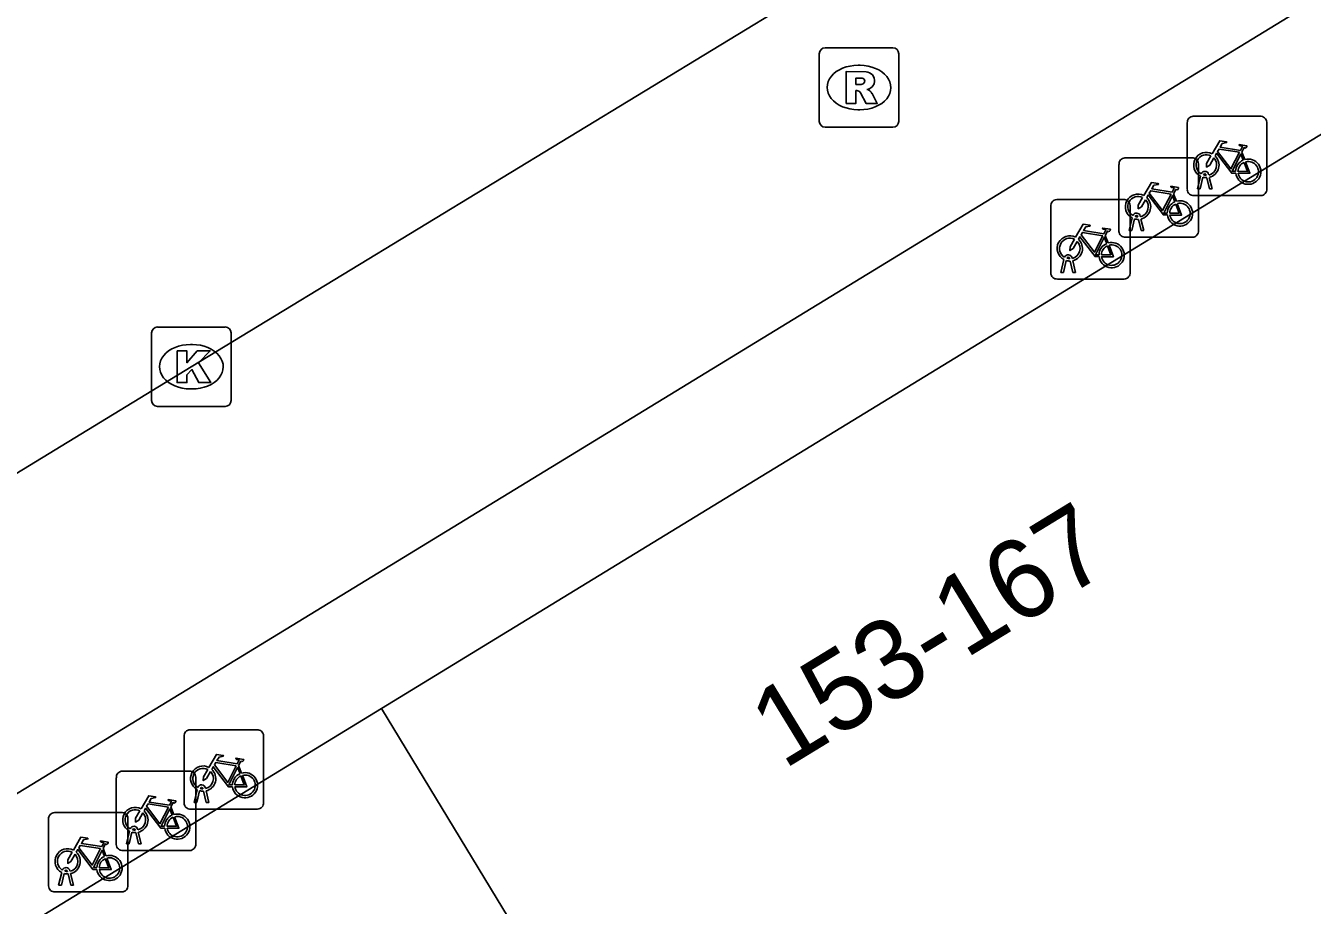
# Model space of a CAD drawing. Extents: x 159888 to 160757, y 384031 to 384746.
# Drawn here: x 160114.26 to 160130.45, y 384604.42 to 384615.49 of the extents above; entities that cross this region are included whole.
import ezdxf

# ---------------------------------------------------------------- set-up
doc = ezdxf.new("R2010")
doc.units = 0
for name, color, linetype in [('IMGEO_Fietsenrek', 7, 'Continuous'), ('IMGEO_Kolk', 7, 'Continuous'), ('IMGEO_Pand', 7, 'Continuous'), ('IMGEO_Pand_nummerreeks', 7, 'Continuous'), ('IMGEO_Rioolput', 7, 'Continuous'), ('IMGEO_Voetpad_open', 7, 'Continuous')]:
    doc.layers.add(name, color=color, linetype=linetype)

msp = doc.modelspace()

# ---------------------------------------------------------------- linework, layer by layer
at = {"layer": 'IMGEO_Fietsenrek'}
for p, q in [((160128.88, 384613.43), (160128.88, 384614.271)), ((160128.88, 384614.271), (160128.88, 384613.43)), ((160128.955, 384614.355), (160129.796, 384614.355)), ((160129.796, 384614.355), (160128.955, 384614.355)), ((160129.88, 384614.28), (160129.88, 384613.439)), ((160129.88, 384613.439), (160129.88, 384614.28)), ((160129.567, 384613.904), (160129.603, 384613.809)), ((160128.02, 384612.905), (160128.02, 384613.746)), ((160128.02, 384613.746), (160128.02, 384612.905)), ((160128.095, 384613.83), (160128.936, 384613.83)), ((160128.936, 384613.83), (160128.095, 384613.83)), ((160129.02, 384613.755), (160129.02, 384612.914)), ((160129.02, 384612.914), (160129.02, 384613.755)), ((160129.007, 384613.439), (160129.046, 384613.599)), ((160129.076, 384613.587), (160129.041, 384613.439)), ((160129.118, 384613.611), (160129.117, 384613.615)), ((160129.159, 384613.439), (160129.125, 384613.581)), ((160129.149, 384613.622), (160129.15, 384613.615)), ((160129.157, 384613.585), (160129.192, 384613.439)), ((160129.041, 384613.439), (160129.007, 384613.439)), ((160129.192, 384613.439), (160129.159, 384613.439)), ((160127.236, 384613.305), (160128.077, 384613.305)), ((160128.077, 384613.305), (160127.236, 384613.305)), ((160128.707, 384613.379), (160128.743, 384613.284)), ((160129.805, 384613.355), (160128.964, 384613.355)), ((160128.964, 384613.355), (160129.805, 384613.355)), ((160127.161, 384612.38), (160127.161, 384613.221)), ((160127.161, 384613.221), (160127.161, 384612.38)), ((160128.161, 384613.23), (160128.161, 384612.389)), ((160128.161, 384612.389), (160128.161, 384613.23)), ((160128.289, 384613.097), (160128.29, 384613.09)), ((160128.147, 384612.914), (160128.186, 384613.074)), ((160128.216, 384613.062), (160128.181, 384612.914)), ((160128.258, 384613.086), (160128.257, 384613.09)), ((160128.299, 384612.914), (160128.265, 384613.056)), ((160128.297, 384613.06), (160128.332, 384612.914)), ((160127.848, 384612.854), (160127.884, 384612.759)), ((160128.945, 384612.83), (160128.104, 384612.83)), ((160128.104, 384612.83), (160128.945, 384612.83)), ((160128.181, 384612.914), (160128.147, 384612.914)), ((160128.332, 384612.914), (160128.299, 384612.914)), ((160127.288, 384612.389), (160127.327, 384612.549)), ((160127.357, 384612.537), (160127.322, 384612.389)), ((160127.399, 384612.561), (160127.398, 384612.565)), ((160127.44, 384612.389), (160127.406, 384612.531)), ((160127.43, 384612.572), (160127.431, 384612.565)), ((160127.438, 384612.535), (160127.473, 384612.389)), ((160128.086, 384612.305), (160127.245, 384612.305)), ((160127.245, 384612.305), (160128.086, 384612.305)), ((160127.322, 384612.389), (160127.288, 384612.389)), ((160127.473, 384612.389), (160127.44, 384612.389)), ((160116.327, 384606.631), (160117.168, 384606.631)), ((160117.168, 384606.631), (160116.327, 384606.631)), ((160116.252, 384605.706), (160116.252, 384606.547)), ((160116.252, 384606.547), (160116.252, 384605.706)), ((160117.252, 384606.556), (160117.252, 384605.715)), ((160117.252, 384605.715), (160117.252, 384606.556)), ((160116.939, 384606.18), (160116.975, 384606.085)), ((160115.399, 384605.185), (160115.399, 384606.026)), ((160115.399, 384606.026), (160115.399, 384605.185)), ((160115.474, 384606.11), (160116.315, 384606.11)), ((160116.315, 384606.11), (160115.474, 384606.11)), ((160116.399, 384606.035), (160116.399, 384605.194)), ((160116.399, 384605.194), (160116.399, 384606.035)), ((160116.379, 384605.715), (160116.418, 384605.875)), ((160116.448, 384605.863), (160116.413, 384605.715)), ((160116.49, 384605.887), (160116.489, 384605.891)), ((160116.531, 384605.715), (160116.497, 384605.857)), ((160116.521, 384605.898), (160116.522, 384605.891)), ((160116.529, 384605.861), (160116.564, 384605.715)), ((160116.086, 384605.659), (160116.122, 384605.564)), ((160116.413, 384605.715), (160116.379, 384605.715)), ((160116.564, 384605.715), (160116.531, 384605.715)), ((160114.546, 384604.664), (160114.546, 384605.505)), ((160114.546, 384605.505), (160114.546, 384604.664)), ((160114.621, 384605.589), (160115.462, 384605.589)), ((160115.462, 384605.589), (160114.621, 384605.589)), ((160115.546, 384605.514), (160115.546, 384604.673)), ((160115.546, 384604.673), (160115.546, 384605.514)), ((160117.177, 384605.631), (160116.336, 384605.631)), ((160116.336, 384605.631), (160117.177, 384605.631)), ((160115.526, 384605.194), (160115.565, 384605.354)), ((160115.595, 384605.342), (160115.56, 384605.194)), ((160115.637, 384605.366), (160115.636, 384605.37)), ((160115.678, 384605.194), (160115.644, 384605.336)), ((160115.668, 384605.377), (160115.669, 384605.37)), ((160115.676, 384605.34), (160115.711, 384605.194)), ((160115.56, 384605.194), (160115.526, 384605.194)), ((160115.711, 384605.194), (160115.678, 384605.194)), ((160115.233, 384605.138), (160115.269, 384605.043)), ((160116.324, 384605.11), (160115.483, 384605.11)), ((160115.483, 384605.11), (160116.324, 384605.11)), ((160114.673, 384604.673), (160114.712, 384604.833)), ((160114.784, 384604.845), (160114.783, 384604.849)), ((160114.815, 384604.856), (160114.816, 384604.849)), ((160114.707, 384604.673), (160114.673, 384604.673)), ((160114.742, 384604.821), (160114.707, 384604.673)), ((160114.825, 384604.673), (160114.791, 384604.815)), ((160114.823, 384604.819), (160114.858, 384604.673)), ((160114.858, 384604.673), (160114.825, 384604.673)), ((160115.471, 384604.589), (160114.63, 384604.589)), ((160114.63, 384604.589), (160115.471, 384604.589))]:
    msp.add_line(p, q, dxfattribs=at)
for points in [[(160129.193, 384613.881), (160129.288, 384614.045), (160129.374, 384614.031), (160129.376, 384614.022), (160129.32, 384614.011), (160129.293, 384613.966), (160129.549, 384613.925)], [(160129.536, 384613.9), (160129.279, 384613.941), (160129.262, 384613.912), (160129.429, 384613.692), (160129.536, 384613.9)], [(160129.549, 384613.925), (160129.574, 384613.974), (160129.568, 384613.978), (160129.545, 384613.982), (160129.533, 384613.989), (160129.532, 384613.992), (160129.534, 384613.997), (160129.629, 384613.982), (160129.631, 384613.972), (160129.621, 384613.959), (160129.609, 384613.953), (160129.595, 384613.959), (160129.567, 384613.904)], [(160129.214, 384613.829), (160129.162, 384613.739), (160129.122, 384613.714), (160129.123, 384613.761), (160129.178, 384613.855)], [(160129.489, 384613.637), (160129.439, 384613.637), (160129.248, 384613.888), (160129.229, 384613.856)], [(160129.584, 384613.802), (160129.554, 384613.879), (160129.445, 384613.661), (160129.488, 384613.661)], [(160129.518, 384613.661), (160129.638, 384613.66), (160129.594, 384613.774)], [(160129.614, 384613.781), (160129.669, 384613.636), (160129.519, 384613.636)], [(160128.333, 384613.356), (160128.428, 384613.52), (160128.514, 384613.506), (160128.516, 384613.497), (160128.46, 384613.486), (160128.433, 384613.441), (160128.689, 384613.4)], [(160128.676, 384613.375), (160128.419, 384613.416), (160128.402, 384613.387), (160128.569, 384613.167), (160128.676, 384613.375)], [(160128.689, 384613.4), (160128.714, 384613.449), (160128.708, 384613.453), (160128.685, 384613.457), (160128.673, 384613.464), (160128.672, 384613.467), (160128.674, 384613.472), (160128.769, 384613.457), (160128.771, 384613.447), (160128.761, 384613.434), (160128.749, 384613.428), (160128.735, 384613.434), (160128.707, 384613.379)], [(160128.354, 384613.304), (160128.302, 384613.214), (160128.262, 384613.189), (160128.263, 384613.236), (160128.318, 384613.33)], [(160128.629, 384613.112), (160128.579, 384613.112), (160128.388, 384613.363), (160128.369, 384613.331)], [(160128.724, 384613.277), (160128.694, 384613.354), (160128.585, 384613.136), (160128.628, 384613.136)], [(160128.754, 384613.256), (160128.809, 384613.111), (160128.659, 384613.111)], [(160128.658, 384613.136), (160128.778, 384613.135), (160128.734, 384613.249)], [(160127.474, 384612.831), (160127.569, 384612.995), (160127.655, 384612.981), (160127.657, 384612.972), (160127.601, 384612.961), (160127.574, 384612.916), (160127.83, 384612.875)], [(160127.83, 384612.875), (160127.855, 384612.924), (160127.849, 384612.928), (160127.826, 384612.932), (160127.814, 384612.939), (160127.813, 384612.942), (160127.815, 384612.947), (160127.91, 384612.932), (160127.912, 384612.922), (160127.902, 384612.909), (160127.89, 384612.903), (160127.876, 384612.909), (160127.848, 384612.854)], [(160127.495, 384612.779), (160127.443, 384612.689), (160127.403, 384612.664), (160127.404, 384612.711), (160127.459, 384612.805)], [(160127.77, 384612.587), (160127.72, 384612.587), (160127.529, 384612.838), (160127.51, 384612.806)], [(160127.817, 384612.85), (160127.56, 384612.891), (160127.543, 384612.862), (160127.71, 384612.642), (160127.817, 384612.85)], [(160127.865, 384612.752), (160127.835, 384612.829), (160127.726, 384612.611), (160127.769, 384612.611)], [(160127.799, 384612.611), (160127.919, 384612.61), (160127.875, 384612.724)], [(160127.895, 384612.731), (160127.95, 384612.586), (160127.8, 384612.586)], [(160116.565, 384606.157), (160116.66, 384606.321), (160116.746, 384606.307), (160116.748, 384606.298), (160116.692, 384606.287), (160116.665, 384606.242), (160116.921, 384606.201)], [(160116.586, 384606.105), (160116.534, 384606.015), (160116.494, 384605.99), (160116.495, 384606.037), (160116.55, 384606.131)], [(160116.861, 384605.913), (160116.811, 384605.913), (160116.62, 384606.164), (160116.601, 384606.132)], [(160116.908, 384606.176), (160116.651, 384606.217), (160116.634, 384606.188), (160116.801, 384605.968), (160116.908, 384606.176)], [(160116.956, 384606.078), (160116.926, 384606.155), (160116.817, 384605.937), (160116.86, 384605.937)], [(160116.921, 384606.201), (160116.946, 384606.25), (160116.94, 384606.254), (160116.917, 384606.258), (160116.905, 384606.265), (160116.904, 384606.268), (160116.906, 384606.273), (160117.001, 384606.258), (160117.003, 384606.248), (160116.993, 384606.235), (160116.981, 384606.229), (160116.967, 384606.235), (160116.939, 384606.18)], [(160116.89, 384605.937), (160117.01, 384605.936), (160116.966, 384606.05)], [(160116.986, 384606.057), (160117.041, 384605.912), (160116.891, 384605.912)], [(160115.712, 384605.636), (160115.807, 384605.8), (160115.893, 384605.786), (160115.895, 384605.777), (160115.839, 384605.766), (160115.812, 384605.721), (160116.068, 384605.68)], [(160116.008, 384605.392), (160115.958, 384605.392), (160115.767, 384605.643), (160115.748, 384605.611)], [(160116.055, 384605.655), (160115.798, 384605.696), (160115.781, 384605.667), (160115.948, 384605.447), (160116.055, 384605.655)], [(160116.068, 384605.68), (160116.093, 384605.729), (160116.087, 384605.733), (160116.064, 384605.737), (160116.052, 384605.744), (160116.051, 384605.747), (160116.053, 384605.752), (160116.148, 384605.737), (160116.15, 384605.727), (160116.14, 384605.714), (160116.128, 384605.708), (160116.114, 384605.714), (160116.086, 384605.659)], [(160115.733, 384605.584), (160115.681, 384605.494), (160115.641, 384605.469), (160115.642, 384605.516), (160115.697, 384605.61)], [(160116.103, 384605.557), (160116.073, 384605.634), (160115.964, 384605.416), (160116.007, 384605.416)], [(160116.037, 384605.416), (160116.157, 384605.415), (160116.113, 384605.529)], [(160116.133, 384605.536), (160116.188, 384605.391), (160116.038, 384605.391)], [(160114.859, 384605.115), (160114.954, 384605.279), (160115.04, 384605.265), (160115.042, 384605.256), (160114.986, 384605.245), (160114.959, 384605.2), (160115.215, 384605.159)], [(160115.202, 384605.134), (160114.945, 384605.175), (160114.928, 384605.146), (160115.095, 384604.926), (160115.202, 384605.134)], [(160115.215, 384605.159), (160115.24, 384605.208), (160115.234, 384605.212), (160115.211, 384605.216), (160115.199, 384605.223), (160115.198, 384605.226), (160115.2, 384605.231), (160115.295, 384605.216), (160115.297, 384605.206), (160115.287, 384605.193), (160115.275, 384605.187), (160115.261, 384605.193), (160115.233, 384605.138)], [(160114.88, 384605.063), (160114.828, 384604.973), (160114.788, 384604.948), (160114.789, 384604.995), (160114.844, 384605.089)], [(160115.155, 384604.871), (160115.105, 384604.871), (160114.914, 384605.122), (160114.895, 384605.09)], [(160115.25, 384605.036), (160115.22, 384605.113), (160115.111, 384604.895), (160115.154, 384604.895)], [(160115.184, 384604.895), (160115.304, 384604.894), (160115.26, 384605.008)], [(160115.28, 384605.015), (160115.335, 384604.87), (160115.185, 384604.87)]]:
    msp.add_lwpolyline(points, dxfattribs=at)
for centre, radius, start, end in [((160128.958, 384614.277), 0.0779, 92.4484, 184.2845), ((160128.958, 384614.277), 0.0779, 92.4484, 184.2845), ((160129.802, 384614.277), 0.0779, 2.4484, 94.2845), ((160129.802, 384614.277), 0.0779, 2.4484, 94.2845), ((160128.098, 384613.752), 0.0779, 92.4484, 184.2845), ((160128.098, 384613.752), 0.0779, 92.4484, 184.2845), ((160128.942, 384613.752), 0.0779, 2.4484, 94.2845), ((160128.942, 384613.752), 0.0779, 2.4484, 94.2845), ((160129.12, 384613.74), 0.159, 62.6766, 242.1369), ((160129.12, 384613.74), 0.129, 63.3192, 238.903), ((160129.12, 384613.74), 0.129, 283.6043, 43.4302), ((160129.12, 384613.74), 0.159, 283.5766, 46.6042), ((160129.647, 384613.656), 0.159, 113.3408, 178.3217), ((160129.647, 384613.656), 0.159, 187.0065, 105.7708), ((160129.647, 384613.656), 0.129, 113.923, 177.9556), ((160129.647, 384613.656), 0.129, 188.6715, 104.5883), ((160129.1, 384613.611), 0.0499, 12.8025, 158.6934), ((160129.12, 384613.74), 0.159, 253.9967, 271.7867), ((160129.1, 384613.611), 0.0174, 12.8025, 163.4502), ((160129.12, 384613.74), 0.129, 253.415, 269.0204), ((160128.958, 384613.433), 0.0779, 182.4484, 274.2845), ((160128.958, 384613.433), 0.0779, 182.4484, 274.2845), ((160129.802, 384613.433), 0.0779, 272.4484, 4.2845), ((160129.802, 384613.433), 0.0779, 272.4484, 4.2845), ((160127.239, 384613.227), 0.0779, 92.4484, 184.2845), ((160127.239, 384613.227), 0.0779, 92.4484, 184.2845), ((160128.083, 384613.227), 0.0779, 2.4484, 94.2845), ((160128.083, 384613.227), 0.0779, 2.4484, 94.2845), ((160128.26, 384613.215), 0.159, 62.6766, 242.1369), ((160128.26, 384613.215), 0.129, 63.3192, 238.903), ((160128.26, 384613.215), 0.129, 283.6043, 43.4302), ((160128.26, 384613.215), 0.159, 283.5766, 46.6042), ((160128.787, 384613.131), 0.159, 113.3408, 178.3217), ((160128.787, 384613.131), 0.159, 187.0065, 105.7708), ((160128.787, 384613.131), 0.129, 188.6715, 104.5883), ((160128.24, 384613.086), 0.0499, 12.8025, 158.6934), ((160128.24, 384613.086), 0.0174, 12.8025, 163.4502), ((160128.787, 384613.131), 0.129, 113.923, 177.9556), ((160128.26, 384613.215), 0.159, 253.9967, 271.7867), ((160128.26, 384613.215), 0.129, 253.415, 269.0204), ((160127.401, 384612.69), 0.159, 62.6766, 242.1369), ((160127.401, 384612.69), 0.129, 63.3192, 238.903), ((160127.401, 384612.69), 0.129, 283.6043, 43.4302), ((160127.401, 384612.69), 0.159, 283.5766, 46.6042), ((160128.098, 384612.908), 0.0779, 182.4484, 274.2845), ((160128.098, 384612.908), 0.0779, 182.4484, 274.2845), ((160128.942, 384612.908), 0.0779, 272.4484, 4.2845), ((160128.942, 384612.908), 0.0779, 272.4484, 4.2845), ((160127.381, 384612.561), 0.0499, 12.8025, 158.6934), ((160127.928, 384612.606), 0.159, 113.3408, 178.3217), ((160127.928, 384612.606), 0.159, 187.0065, 105.7708), ((160127.928, 384612.606), 0.129, 113.923, 177.9556), ((160127.928, 384612.606), 0.129, 188.6715, 104.5883), ((160127.401, 384612.69), 0.159, 253.9967, 271.7867), ((160127.381, 384612.561), 0.0174, 12.8025, 163.4502), ((160127.401, 384612.69), 0.129, 253.415, 269.0204), ((160127.239, 384612.383), 0.0779, 182.4484, 274.2845), ((160127.239, 384612.383), 0.0779, 182.4484, 274.2845), ((160128.083, 384612.383), 0.0779, 272.4484, 4.2845), ((160128.083, 384612.383), 0.0779, 272.4484, 4.2845), ((160116.33, 384606.553), 0.0779, 92.4484, 184.2845), ((160116.33, 384606.553), 0.0779, 92.4484, 184.2845), ((160117.174, 384606.553), 0.0779, 2.4484, 94.2845), ((160117.174, 384606.553), 0.0779, 2.4484, 94.2845), ((160116.492, 384606.016), 0.159, 62.6766, 242.1369), ((160116.492, 384606.016), 0.129, 63.3192, 238.903), ((160116.492, 384606.016), 0.159, 283.5766, 46.6042), ((160115.477, 384606.032), 0.0779, 92.4484, 184.2845), ((160115.477, 384606.032), 0.0779, 92.4484, 184.2845), ((160116.321, 384606.032), 0.0779, 2.4484, 94.2845), ((160116.321, 384606.032), 0.0779, 2.4484, 94.2845), ((160116.492, 384606.016), 0.129, 283.6043, 43.4302), ((160117.019, 384605.932), 0.159, 113.3408, 178.3217), ((160117.019, 384605.932), 0.159, 187.0065, 105.7708), ((160117.019, 384605.932), 0.129, 113.923, 177.9556), ((160117.019, 384605.932), 0.129, 188.6715, 104.5883), ((160116.472, 384605.887), 0.0499, 12.8025, 158.6934), ((160116.492, 384606.016), 0.159, 253.9967, 271.7867), ((160116.472, 384605.887), 0.0174, 12.8025, 163.4502), ((160116.492, 384606.016), 0.129, 253.415, 269.0204), ((160115.639, 384605.495), 0.159, 62.6766, 242.1369), ((160116.33, 384605.709), 0.0779, 182.4484, 274.2845), ((160116.33, 384605.709), 0.0779, 182.4484, 274.2845), ((160117.174, 384605.709), 0.0779, 272.4484, 4.2845), ((160117.174, 384605.709), 0.0779, 272.4484, 4.2845), ((160114.624, 384605.511), 0.0779, 92.4484, 184.2845), ((160114.624, 384605.511), 0.0779, 92.4484, 184.2845), ((160115.468, 384605.511), 0.0779, 2.4484, 94.2845), ((160115.468, 384605.511), 0.0779, 2.4484, 94.2845), ((160115.639, 384605.495), 0.129, 63.3192, 238.903), ((160115.639, 384605.495), 0.129, 283.6043, 43.4302), ((160115.639, 384605.495), 0.159, 283.5766, 46.6042), ((160116.166, 384605.411), 0.159, 113.3408, 178.3217), ((160116.166, 384605.411), 0.159, 187.0065, 105.7708), ((160116.166, 384605.411), 0.129, 113.923, 177.9556), ((160116.166, 384605.411), 0.129, 188.6715, 104.5883), ((160115.619, 384605.366), 0.0499, 12.8025, 158.6934), ((160115.639, 384605.495), 0.159, 253.9967, 271.7867), ((160115.619, 384605.366), 0.0174, 12.8025, 163.4502), ((160115.639, 384605.495), 0.129, 253.415, 269.0204), ((160115.477, 384605.188), 0.0779, 182.4484, 274.2845), ((160115.477, 384605.188), 0.0779, 182.4484, 274.2845), ((160116.321, 384605.188), 0.0779, 272.4484, 4.2845), ((160116.321, 384605.188), 0.0779, 272.4484, 4.2845), ((160114.786, 384604.974), 0.159, 62.6766, 242.1369), ((160114.786, 384604.974), 0.129, 63.3192, 238.903), ((160114.786, 384604.974), 0.129, 283.6043, 43.4302), ((160114.786, 384604.974), 0.159, 283.5766, 46.6042), ((160115.313, 384604.89), 0.159, 113.3408, 178.3217), ((160115.313, 384604.89), 0.159, 187.0065, 105.7708), ((160115.313, 384604.89), 0.129, 113.923, 177.9556), ((160115.313, 384604.89), 0.129, 188.6715, 104.5883), ((160114.766, 384604.845), 0.0499, 12.8025, 158.6934), ((160114.766, 384604.845), 0.0174, 12.8025, 163.4502), ((160114.786, 384604.974), 0.129, 253.415, 269.0204), ((160114.786, 384604.974), 0.159, 253.9967, 271.7867), ((160115.468, 384604.667), 0.0779, 272.4484, 4.2845), ((160115.468, 384604.667), 0.0779, 272.4484, 4.2845), ((160114.624, 384604.667), 0.0779, 182.4484, 274.2845), ((160114.624, 384604.667), 0.0779, 182.4484, 274.2845)]:
    msp.add_arc(centre, radius, start, end, dxfattribs=at)
at = {"layer": 'IMGEO_Kolk'}
for p, q in [((160115.918, 384611.701), (160116.77, 384611.701)), ((160115.843, 384610.775), (160115.843, 384611.627)), ((160116.331, 384611.481), (160116.356, 384611.481)), ((160116.844, 384611.627), (160116.844, 384610.775)), ((160116.354, 384610.921), (160116.329, 384610.921)), ((160116.77, 384610.701), (160115.918, 384610.701))]:
    msp.add_line(p, q, dxfattribs=at)
for points in [[(160115.918, 384611.701), (160116.77, 384611.701)], [(160115.843, 384610.775), (160115.843, 384611.627)], [(160116.844, 384611.627), (160116.844, 384610.775)], [(160116.164, 384611.401), (160116.287, 384611.401), (160116.287, 384611.25), (160116.417, 384611.401), (160116.581, 384611.401), (160116.435, 384611.25), (160116.588, 384611.001), (160116.436, 384611.001), (160116.351, 384611.165), (160116.287, 384611.098), (160116.287, 384611.001), (160116.164, 384611.001), (160116.164, 384611.401)], [(160116.77, 384610.701), (160115.918, 384610.701)]]:
    msp.add_lwpolyline(points, dxfattribs=at)
for centre, start, end in [((160115.92, 384611.625), 91.552, 178.448), ((160115.92, 384611.625), 91.552, 178.448), ((160116.768, 384611.625), 1.552, 88.448), ((160116.768, 384611.625), 1.552, 88.448), ((160115.92, 384610.777), 181.552, 268.448), ((160115.92, 384610.777), 181.552, 268.448), ((160116.768, 384610.777), 271.552, 358.448), ((160116.768, 384610.777), 271.552, 358.448)]:
    msp.add_arc(centre, 0.0765, start, end, dxfattribs=at)
for centre, major_axis, ratio, start_param, end_param in [((160116.33, 384611.201), (-0.387, 0.002), 0.722429, 4.712389, 7.853982), ((160116.355, 384611.201), (-0.39, 0.002), 0.717154, 1.570796, 4.712389)]:
    msp.add_ellipse(centre, major_axis=major_axis, ratio=ratio, start_param=start_param, end_param=end_param, dxfattribs=at)
at = {"layer": 'IMGEO_Pand'}
for points in [[(160118.738, 384606.9), (160131.734, 384614.841)], [(160123.758, 384598.618), (160110.725, 384590.659), (160109.229, 384593.088), (160109.425, 384593.208), (160107.62, 384596.134), (160105.624, 384595.56), (160104.129, 384597.973), (160118.738, 384606.9)], [(160123.758, 384598.618), (160118.738, 384606.9)]]:
    msp.add_lwpolyline(points, dxfattribs=at)
at = {"layer": 'IMGEO_Rioolput'}
for p, q in [((160124.322, 384615.216), (160125.174, 384615.216)), ((160124.247, 384614.29), (160124.247, 384615.142)), ((160125.248, 384615.142), (160125.248, 384614.29)), ((160124.735, 384614.996), (160124.76, 384614.996)), ((160124.758, 384614.436), (160124.733, 384614.436)), ((160125.174, 384614.216), (160124.322, 384614.216))]:
    msp.add_line(p, q, dxfattribs=at)
for points in [[(160124.322, 384615.216), (160125.174, 384615.216)], [(160124.247, 384614.29), (160124.247, 384615.142)], [(160125.248, 384615.142), (160125.248, 384614.29)], [(160124.836, 384614.914), (160124.584, 384614.916), (160124.584, 384614.516)], [(160124.762, 384614.835), (160124.708, 384614.835), (160124.708, 384614.754)], [(160124.708, 384614.754), (160124.76, 384614.754)], [(160124.584, 384614.516), (160124.708, 384614.516), (160124.708, 384614.678), (160124.719, 384614.678)], [(160124.766, 384614.649), (160124.837, 384614.516), (160124.977, 384614.516), (160124.912, 384614.642)], [(160125.174, 384614.216), (160124.322, 384614.216)]]:
    msp.add_lwpolyline(points, dxfattribs=at)
for centre, radius, start, end in [((160124.324, 384615.14), 0.0765, 91.552, 178.448), ((160124.324, 384615.14), 0.0765, 91.552, 178.448), ((160125.172, 384615.14), 0.0765, 1.552, 88.448), ((160125.172, 384615.14), 0.0765, 1.552, 88.448), ((160124.835, 384614.804), 0.109, 350.3612, 89.416), ((160124.744, 384614.943), 0.19, 274.7715, 282.9687), ((160124.768, 384614.739), 0.0964, 77.0061, 93.1865), ((160124.782, 384614.796), 0.0378, 276.6634, 79.6772), ((160124.833, 384614.804), 0.112, 277.5842, 350.9817), ((160124.718, 384614.625), 0.0533, 26.0293, 88.6989), ((160124.817, 384614.589), 0.108, 29.5134, 73.7905), ((160124.324, 384614.292), 0.0765, 181.552, 268.448), ((160124.324, 384614.292), 0.0765, 181.552, 268.448), ((160125.172, 384614.292), 0.0765, 271.552, 358.448), ((160125.172, 384614.292), 0.0765, 271.552, 358.448)]:
    msp.add_arc(centre, radius, start, end, dxfattribs=at)
for centre, major_axis, ratio, start_param, end_param in [((160124.734, 384614.716), (-0.387, 0.002), 0.722429, 4.712389, 7.853982), ((160124.759, 384614.716), (-0.39, 0.002), 0.717154, 1.570796, 4.712389)]:
    msp.add_ellipse(centre, major_axis=major_axis, ratio=ratio, start_param=start_param, end_param=end_param, dxfattribs=at)
at = {"layer": 'IMGEO_Voetpad_open'}
for points in [[(160183.001, 384647.819), (160137.178, 384619.898), (160101.924, 384598.362)], [(160096.731, 384599.212), (160100.758, 384601.692), (160116.343, 384611.201), (160132.533, 384621.049)]]:
    msp.add_lwpolyline(points, dxfattribs=at)

# ---------------------------------------------------------------- texts
at = {"layer": 'IMGEO_Pand_nummerreeks'}
msp.add_text('153-167', height=1, rotation=31.3969, dxfattribs=at).set_placement((160123.798, 384606.123))

doc.saveas('drawing.dxf')
